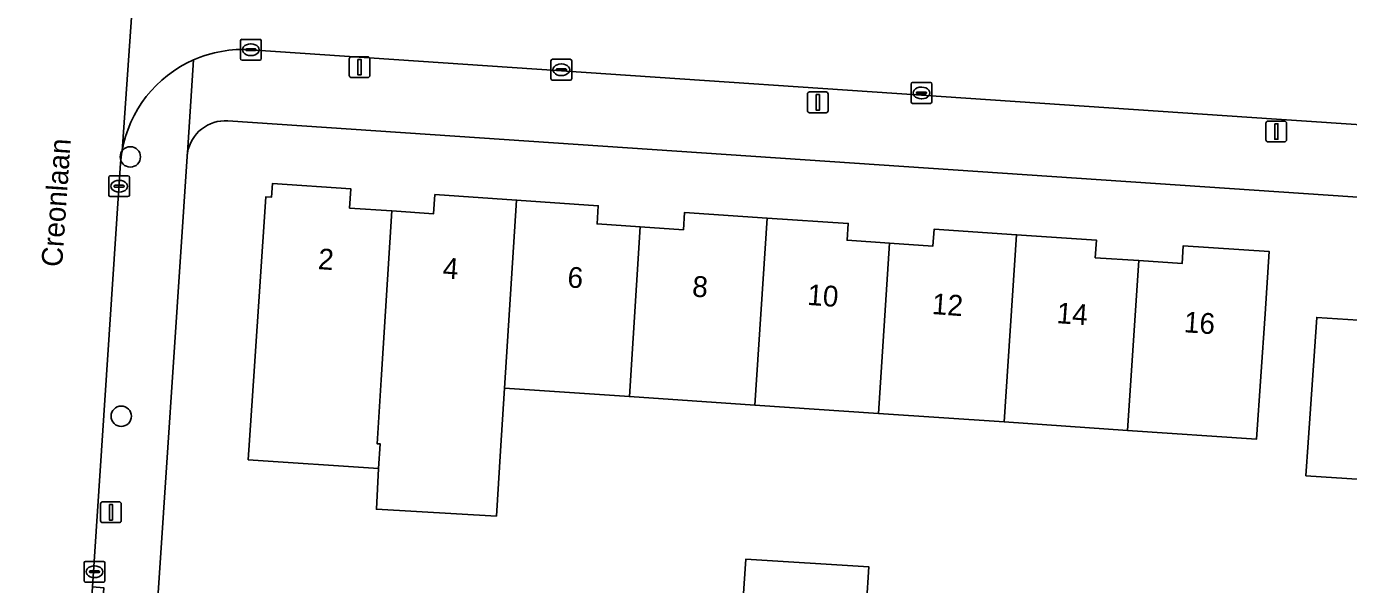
# Model space of a CAD drawing. Extents: x 161848 to 162726, y 385382 to 386521.
# Drawn here: x 162058.5 to 162122, y 385435 to 385461.8 of the extents above; entities that cross this region are included whole.
import ezdxf

# ---------------------------------------------------------------- set-up
doc = ezdxf.new("R2010")
doc.units = 0
for name, color, linetype in [('IMGEO_Boom', 7, 'Continuous'), ('IMGEO_Erf', 7, 'Continuous'), ('IMGEO_Kolk', 7, 'Continuous'), ('IMGEO_Lichtmast', 7, 'Continuous'), ('IMGEO_Openbare_ruimte_label', 7, 'Continuous'), ('IMGEO_Pand', 7, 'Continuous'), ('IMGEO_Pand_nummerreeks', 7, 'Continuous'), ('IMGEO_Rijbaan_lokaal_open', 7, 'Continuous'), ('IMGEO_Voetpad_open', 7, 'Continuous')]:
    doc.layers.add(name, color=color, linetype=linetype)

msp = doc.modelspace()

# ---------------------------------------------------------------- linework, layer by layer
at = {"layer": 'IMGEO_Boom'}
for centre in [(162063.482, 385455.57), (162063.047, 385443.111)]:
    msp.add_circle(centre, 0.489, dxfattribs=at)
at = {"layer": 'IMGEO_Erf'}
for points in [[(162212.128, 385447.579), (162207.633, 385447.884), (162068.173, 385457.304)], [(162066.209, 385455.593), (162064.597, 385431.255)], [(162122.7, 385440.07), (162119.991, 385440.253), (162120.099, 385441.848), (162120.506, 385447.858), (162122.994, 385447.69)], [(162092.603, 385429.445), (162093.075, 385436.25), (162098.983, 385435.878), (162098.76, 385432.364)]]:
    msp.add_lwpolyline(points, dxfattribs=at)
msp.add_lwpolyline([(162118.025, 385448.026), (162117.618, 385442.016), (162111.408, 385442.435), (162105.486, 385442.836), (162099.45, 385443.243), (162093.501, 385443.646), (162087.47, 385444.053), (162081.474, 385444.458), (162081.282, 385441.453), (162081.082, 385438.318), (162075.313, 385438.646), (162075.416, 385440.6), (162069.147, 385441.022), (162069.434, 385445.272), (162070, 385453.653), (162070.264, 385453.635), (162070.308, 385454.286), (162074.084, 385454.031), (162074.022, 385453.114), (162076.054, 385452.977), (162078.061, 385452.841), (162078.123, 385453.758), (162082.05, 385453.492), (162085.977, 385453.227), (162085.917, 385452.349), (162087.99, 385452.209), (162090.065, 385452.068), (162090.121, 385452.902), (162094.098, 385452.634), (162097.987, 385452.371), (162097.933, 385451.564), (162099.969, 385451.426), (162102.062, 385451.285), (162102.117, 385452.098), (162106.084, 385451.83), (162109.918, 385451.571), (162109.861, 385450.728), (162111.95, 385450.586), (162114.038, 385450.445), (162114.096, 385451.303), (162118.228, 385451.024)], close=True, dxfattribs=at)
for centre, radius, start, end in [((162068.054, 385455.459), 1.849, 86.29454, 170.50536), ((162067.667, 385455.501), 1.461, 169.61778, 176.37969)]:
    msp.add_arc(centre, radius, start, end, dxfattribs=at)
at = {"layer": 'IMGEO_Kolk'}
for p, q in [((162068.777, 385460.291), (162068.777, 385461.143)), ((162068.852, 385461.217), (162069.704, 385461.217)), ((162069.079, 385460.76), (162069.477, 385460.76)), ((162069.265, 385460.997), (162069.29, 385460.997)), ((162069.778, 385461.143), (162069.778, 385460.291)), ((162069.704, 385460.217), (162068.852, 385460.217)), ((162069.036, 385460.711), (162069.036, 385460.723)), ((162069.474, 385460.674), (162069.076, 385460.674)), ((162069.288, 385460.437), (162069.263, 385460.437)), ((162069.52, 385460.723), (162069.52, 385460.711)), ((162083.698, 385459.331), (162083.698, 385460.183)), ((162083.773, 385460.257), (162084.625, 385460.257)), ((162084.699, 385460.183), (162084.699, 385459.331)), ((162083.957, 385459.751), (162083.957, 385459.763)), ((162084.395, 385459.714), (162083.997, 385459.714)), ((162084, 385459.8), (162084.398, 385459.8)), ((162084.186, 385460.037), (162084.211, 385460.037)), ((162084.441, 385459.763), (162084.441, 385459.751)), ((162084.625, 385459.257), (162083.773, 385459.257)), ((162084.209, 385459.477), (162084.184, 385459.477)), ((162101.011, 385458.216), (162101.011, 385459.068)), ((162101.086, 385459.142), (162101.938, 385459.142)), ((162101.499, 385458.922), (162101.524, 385458.922)), ((162102.012, 385459.068), (162102.012, 385458.216)), ((162101.27, 385458.636), (162101.27, 385458.648)), ((162101.708, 385458.599), (162101.31, 385458.599)), ((162101.313, 385458.685), (162101.711, 385458.685)), ((162101.522, 385458.362), (162101.497, 385458.362)), ((162101.754, 385458.648), (162101.754, 385458.636)), ((162101.938, 385458.142), (162101.086, 385458.142)), ((162062.442, 385453.736), (162062.442, 385454.588)), ((162062.517, 385454.662), (162063.369, 385454.662)), ((162062.93, 385454.442), (162062.955, 385454.442)), ((162063.443, 385454.588), (162063.443, 385453.736)), ((162062.701, 385454.156), (162062.701, 385454.168)), ((162063.139, 385454.119), (162062.741, 385454.119)), ((162062.744, 385454.205), (162063.142, 385454.205)), ((162062.953, 385453.882), (162062.928, 385453.882)), ((162063.185, 385454.168), (162063.185, 385454.156)), ((162063.369, 385453.662), (162062.517, 385453.662)), ((162061.258, 385435.216), (162061.258, 385436.068)), ((162061.333, 385436.142), (162062.185, 385436.142)), ((162062.259, 385436.068), (162062.259, 385435.216)), ((162061.517, 385435.636), (162061.517, 385435.648)), ((162061.955, 385435.599), (162061.557, 385435.599)), ((162061.56, 385435.685), (162061.958, 385435.685)), ((162061.769, 385435.362), (162061.744, 385435.362)), ((162061.746, 385435.922), (162061.771, 385435.922)), ((162062.001, 385435.648), (162062.001, 385435.636)), ((162062.185, 385435.142), (162061.333, 385435.142))]:
    msp.add_line(p, q, dxfattribs=at)
for points in [[(162068.777, 385460.291), (162068.777, 385461.143)], [(162068.852, 385461.217), (162069.704, 385461.217)], [(162069.778, 385461.143), (162069.778, 385460.291)], [(162069.704, 385460.217), (162068.852, 385460.217)], [(162083.698, 385459.331), (162083.698, 385460.183)], [(162083.773, 385460.257), (162084.625, 385460.257)], [(162084.699, 385460.183), (162084.699, 385459.331)], [(162084.625, 385459.257), (162083.773, 385459.257)], [(162101.011, 385458.216), (162101.011, 385459.068)], [(162101.086, 385459.142), (162101.938, 385459.142)], [(162102.012, 385459.068), (162102.012, 385458.216)], [(162101.938, 385458.142), (162101.086, 385458.142)], [(162062.442, 385453.736), (162062.442, 385454.588)], [(162062.517, 385454.662), (162063.369, 385454.662)], [(162063.443, 385454.588), (162063.443, 385453.736)], [(162063.369, 385453.662), (162062.517, 385453.662)], [(162061.258, 385435.216), (162061.258, 385436.068)], [(162061.333, 385436.142), (162062.185, 385436.142)], [(162062.259, 385436.068), (162062.259, 385435.216)], [(162062.185, 385435.142), (162061.333, 385435.142)]]:
    msp.add_lwpolyline(points, dxfattribs=at)
for centre, radius, start, end in [((162068.854, 385461.141), 0.0765, 91.55205, 178.44795), ((162068.854, 385461.141), 0.0765, 91.55205, 178.44795), ((162069.076, 385460.72), 0.0403, 85.87752, 175.75265), ((162069.481, 385460.722), 0.0386, 1.73085, 96.63898), ((162069.702, 385461.141), 0.0765, 1.55205, 88.44795), ((162069.702, 385461.141), 0.0765, 1.55205, 88.44795), ((162068.854, 385460.293), 0.0765, 181.55205, 268.44795), ((162068.854, 385460.293), 0.0765, 181.55205, 268.44795), ((162069.073, 385460.71), 0.0366, 178.93798, 274.71019), ((162069.477, 385460.717), 0.043, 264.86636, 352.45326), ((162069.702, 385460.293), 0.0765, 271.55205, 358.44795), ((162069.702, 385460.293), 0.0765, 271.55205, 358.44795), ((162083.775, 385460.181), 0.0765, 91.55205, 178.44795), ((162083.775, 385460.181), 0.0765, 91.55205, 178.44795), ((162084.623, 385460.181), 0.0765, 1.55205, 88.44795), ((162084.623, 385460.181), 0.0765, 1.55205, 88.44795), ((162083.997, 385459.76), 0.0403, 85.87752, 175.75265), ((162083.994, 385459.75), 0.0366, 178.93798, 274.71019), ((162084.398, 385459.757), 0.043, 264.86636, 352.45326), ((162084.402, 385459.762), 0.0386, 1.73085, 96.63898), ((162083.775, 385459.333), 0.0765, 181.55205, 268.44795), ((162083.775, 385459.333), 0.0765, 181.55205, 268.44795), ((162084.623, 385459.333), 0.0765, 271.55205, 358.44795), ((162084.623, 385459.333), 0.0765, 271.55205, 358.44795), ((162101.088, 385459.066), 0.0765, 91.55205, 178.44795), ((162101.088, 385459.066), 0.0765, 91.55205, 178.44795), ((162101.936, 385459.066), 0.0765, 1.55205, 88.44795), ((162101.936, 385459.066), 0.0765, 1.55205, 88.44795), ((162101.088, 385458.218), 0.0765, 181.55205, 268.44795), ((162101.088, 385458.218), 0.0765, 181.55205, 268.44795), ((162101.31, 385458.645), 0.0403, 85.87752, 175.75265), ((162101.307, 385458.635), 0.0366, 178.93798, 274.71019), ((162101.711, 385458.642), 0.043, 264.86636, 352.45326), ((162101.715, 385458.647), 0.0386, 1.73085, 96.63898), ((162101.936, 385458.218), 0.0765, 271.55205, 358.44795), ((162101.936, 385458.218), 0.0765, 271.55205, 358.44795), ((162062.519, 385454.586), 0.0765, 91.55205, 178.44795), ((162062.519, 385454.586), 0.0765, 91.55205, 178.44795), ((162063.367, 385454.586), 0.0765, 1.55205, 88.44795), ((162063.367, 385454.586), 0.0765, 1.55205, 88.44795), ((162062.741, 385454.165), 0.0403, 85.87752, 175.75265), ((162062.738, 385454.155), 0.0366, 178.93798, 274.71019), ((162063.142, 385454.162), 0.043, 264.86636, 352.45326), ((162063.146, 385454.167), 0.0386, 1.73085, 96.63898), ((162062.519, 385453.738), 0.0765, 181.55205, 268.44795), ((162062.519, 385453.738), 0.0765, 181.55205, 268.44795), ((162063.367, 385453.738), 0.0765, 271.55205, 358.44795), ((162063.367, 385453.738), 0.0765, 271.55205, 358.44795), ((162061.335, 385436.066), 0.0765, 91.55205, 178.44795), ((162061.335, 385436.066), 0.0765, 91.55205, 178.44795), ((162062.183, 385436.066), 0.0765, 1.55205, 88.44795), ((162062.183, 385436.066), 0.0765, 1.55205, 88.44795), ((162061.557, 385435.645), 0.0403, 85.87752, 175.75265), ((162061.554, 385435.635), 0.0366, 178.93798, 274.71019), ((162061.958, 385435.642), 0.043, 264.86636, 352.45326), ((162061.962, 385435.647), 0.0386, 1.73085, 96.63898), ((162061.335, 385435.218), 0.0765, 181.55205, 268.44795), ((162061.335, 385435.218), 0.0765, 181.55205, 268.44795), ((162062.183, 385435.218), 0.0765, 271.55205, 358.44795), ((162062.183, 385435.218), 0.0765, 271.55205, 358.44795)]:
    msp.add_arc(centre, radius, start, end, dxfattribs=at)
for centre, major_axis, ratio, start_param, end_param in [((162069.264, 385460.717), (-0.387, 0.002), 0.722429, 4.712389, 7.853982), ((162069.289, 385460.717), (-0.39, 0.002), 0.717154, 1.570796, 4.712389), ((162084.185, 385459.757), (-0.387, 0.002), 0.722429, 4.712389, 7.853982), ((162084.21, 385459.757), (-0.39, 0.002), 0.717154, 1.570796, 4.712389), ((162101.498, 385458.642), (-0.387, 0.002), 0.722429, 4.712389, 7.853982), ((162101.523, 385458.642), (-0.39, 0.002), 0.717154, 1.570796, 4.712389), ((162062.929, 385454.162), (-0.387, 0.002), 0.722429, 4.712389, 7.853982), ((162062.954, 385454.162), (-0.39, 0.002), 0.717154, 1.570796, 4.712389), ((162061.745, 385435.642), (-0.387, 0.002), 0.722429, 4.712389, 7.853982), ((162061.77, 385435.642), (-0.39, 0.002), 0.717154, 1.570796, 4.712389)]:
    msp.add_ellipse(centre, major_axis=major_axis, ratio=ratio, start_param=start_param, end_param=end_param, dxfattribs=at)
at = {"layer": 'IMGEO_Lichtmast'}
for p, q in [((162074.005, 385459.48), (162074.005, 385460.28)), ((162074.005, 385460.28), (162074.005, 385459.48)), ((162074.105, 385460.38), (162074.895, 385460.38)), ((162074.895, 385460.38), (162074.105, 385460.38)), ((162074.995, 385460.28), (162074.995, 385459.48)), ((162074.995, 385459.48), (162074.995, 385460.28)), ((162074.895, 385459.38), (162074.105, 385459.38)), ((162074.105, 385459.38), (162074.895, 385459.38)), ((162096.031, 385457.788), (162096.031, 385458.588)), ((162096.031, 385458.588), (162096.031, 385457.788)), ((162096.131, 385458.688), (162096.921, 385458.688)), ((162096.921, 385458.688), (162096.131, 385458.688)), ((162097.021, 385458.588), (162097.021, 385457.788)), ((162097.021, 385457.788), (162097.021, 385458.588)), ((162096.921, 385457.688), (162096.131, 385457.688)), ((162096.131, 385457.688), (162096.921, 385457.688)), ((162118.069, 385456.389), (162118.069, 385457.189)), ((162118.069, 385457.189), (162118.069, 385456.389)), ((162118.169, 385457.289), (162118.959, 385457.289)), ((162118.959, 385457.289), (162118.169, 385457.289)), ((162119.059, 385457.189), (162119.059, 385456.389)), ((162119.059, 385456.389), (162119.059, 385457.189)), ((162118.959, 385456.289), (162118.169, 385456.289)), ((162118.169, 385456.289), (162118.959, 385456.289)), ((162062.055, 385438.101), (162062.055, 385438.901)), ((162062.055, 385438.901), (162062.055, 385438.101)), ((162062.155, 385439.001), (162062.945, 385439.001)), ((162062.945, 385439.001), (162062.155, 385439.001)), ((162063.045, 385438.901), (162063.045, 385438.101)), ((162063.045, 385438.101), (162063.045, 385438.901)), ((162062.945, 385438.001), (162062.155, 385438.001)), ((162062.155, 385438.001), (162062.945, 385438.001))]:
    msp.add_line(p, q, dxfattribs=at)
for points in [[(162074.425, 385460.255), (162074.575, 385460.255), (162074.575, 385459.505), (162074.425, 385459.505), (162074.425, 385460.255)], [(162096.451, 385458.563), (162096.601, 385458.563), (162096.601, 385457.813), (162096.451, 385457.813), (162096.451, 385458.563)], [(162118.489, 385457.164), (162118.639, 385457.164), (162118.639, 385456.414), (162118.489, 385456.414), (162118.489, 385457.164)], [(162062.475, 385438.876), (162062.625, 385438.876), (162062.625, 385438.126), (162062.475, 385438.126), (162062.475, 385438.876)]]:
    msp.add_lwpolyline(points, dxfattribs=at)
for centre, start, end in [((162074.105, 385460.28), 90, 180), ((162074.105, 385460.28), 90, 180), ((162074.895, 385460.28), 0, 90), ((162074.895, 385460.28), 360, 90), ((162074.105, 385459.48), 180, 270), ((162074.105, 385459.48), 180, 270), ((162074.895, 385459.48), 270, 0), ((162074.895, 385459.48), 270, 0), ((162096.131, 385458.588), 90, 180), ((162096.131, 385458.588), 90, 180), ((162096.921, 385458.588), 0, 90), ((162096.921, 385458.588), 360, 90), ((162096.131, 385457.788), 180, 270), ((162096.131, 385457.788), 180, 270), ((162096.921, 385457.788), 270, 0), ((162096.921, 385457.788), 270, 0), ((162118.169, 385457.189), 90, 180), ((162118.169, 385457.189), 90, 180), ((162118.959, 385457.189), 0, 90), ((162118.959, 385457.189), 360, 90), ((162118.169, 385456.389), 180, 270), ((162118.169, 385456.389), 180, 270), ((162118.959, 385456.389), 270, 0), ((162118.959, 385456.389), 270, 0), ((162062.155, 385438.901), 90, 180), ((162062.155, 385438.901), 90, 180), ((162062.945, 385438.901), 0, 90), ((162062.945, 385438.901), 360, 90), ((162062.155, 385438.101), 180, 270), ((162062.155, 385438.101), 180, 270), ((162062.945, 385438.101), 270, 0), ((162062.945, 385438.101), 270, 0)]:
    msp.add_arc(centre, 0.1, start, end, dxfattribs=at)
at = {"layer": 'IMGEO_Pand'}
for points in [[(162076.054, 385452.977), (162074.022, 385453.114), (162074.084, 385454.031), (162070.308, 385454.286), (162070.264, 385453.635), (162070, 385453.653), (162069.434, 385445.272), (162069.147, 385441.022), (162075.416, 385440.6), (162075.491, 385441.782), (162075.341, 385441.791), (162075.537, 385444.86)], [(162081.474, 385444.458), (162082.05, 385453.492), (162078.123, 385453.758), (162078.061, 385452.841), (162076.054, 385452.977), (162075.537, 385444.86), (162075.341, 385441.791), (162075.491, 385441.782), (162075.416, 385440.6), (162075.313, 385438.646), (162081.082, 385438.318), (162081.282, 385441.453)], [(162081.474, 385444.458), (162087.47, 385444.053), (162087.99, 385452.209), (162085.917, 385452.349), (162085.977, 385453.227), (162082.05, 385453.492)], [(162094.098, 385452.634), (162090.121, 385452.902), (162090.065, 385452.068), (162087.99, 385452.209), (162087.47, 385444.053), (162093.501, 385443.646)], [(162099.969, 385451.426), (162097.933, 385451.564), (162097.987, 385452.371), (162094.098, 385452.634), (162093.501, 385443.646), (162099.45, 385443.243)], [(162099.45, 385443.243), (162105.486, 385442.836), (162106.084, 385451.83), (162102.117, 385452.098), (162102.062, 385451.285), (162099.969, 385451.426)], [(162111.95, 385450.586), (162109.861, 385450.728), (162109.918, 385451.571), (162106.084, 385451.83), (162105.486, 385442.836), (162111.408, 385442.435)], [(162118.025, 385448.026), (162118.228, 385451.024), (162114.096, 385451.303), (162114.038, 385450.445), (162111.95, 385450.586), (162111.408, 385442.435), (162117.618, 385442.016)], [(162129.225, 385449.451), (162127.191, 385449.588), (162127.248, 385450.433), (162123.198, 385450.706), (162122.994, 385447.69), (162120.506, 385447.858), (162120.099, 385441.848), (162119.991, 385440.253), (162122.7, 385440.07), (162122.808, 385441.665), (162128.705, 385441.266)], [(162098.76, 385432.364), (162098.983, 385435.878), (162093.075, 385436.25), (162092.603, 385429.445), (162092.596, 385429.344), (162098.543, 385428.931)]]:
    msp.add_lwpolyline(points, close=True, dxfattribs=at)
at = {"layer": 'IMGEO_Rijbaan_lokaal_open'}
for points in [[(162063.084, 385455.843), (162064.306, 385473.305), (162066.091, 385500), (162066.959, 385510.502)], [(162064.306, 385473.305), (162063.084, 385455.843)], [(162056.541, 385461.189), (162055.943, 385453.209), (162055.727, 385449.995), (162054.696, 385434.648), (162054.486, 385431.526), (162053.449, 385416.102), (162053.238, 385412.953), (162052.343, 385398.046), (162052.3, 385397.395), (162052.098, 385394.353), (162059.079, 385394.035), (162059.396, 385398.383), (162061.431, 385431.375), (162061.665, 385434.915), (162063.012, 385455.274)], [(162069.282, 385460.718), (162118.574, 385457.387), (162123.604, 385457.047), (162209.291, 385451.258), (162213.94, 385450.945)]]:
    msp.add_lwpolyline(points, dxfattribs=at)
for centre, radius, start, end in [((162068.904, 385454.822), 5.909, 113.83744, 170.05156), ((162068.903, 385454.815), 5.916, 86.32998, 113.80177), ((162068.866, 385454.822), 5.871, 169.98867, 175.58782)]:
    msp.add_arc(centre, radius, start, end, dxfattribs=at)
at = {"layer": 'IMGEO_Voetpad_open'}
for points in [[(162066.23, 385455.764), (162066.516, 385460.227)], [(162066.516, 385460.227), (162066.23, 385455.764)], [(162213.94, 385450.945), (162209.291, 385451.258), (162123.604, 385457.047), (162118.574, 385457.387), (162069.282, 385460.718)], [(162068.173, 385457.304), (162207.633, 385447.884), (162212.128, 385447.579)], [(162063.012, 385455.274), (162061.665, 385434.915), (162062.206, 385434.878), (162061.963, 385431.339), (162061.431, 385431.375), (162059.396, 385398.383), (162059.079, 385394.035), (162058.889, 385391.429)], [(162064.49, 385429.642), (162064.597, 385431.255), (162066.209, 385455.593)]]:
    msp.add_lwpolyline(points, dxfattribs=at)
for centre, radius, start, end in [((162068.904, 385454.822), 5.909, 113.83744, 170.05156), ((162068.903, 385454.815), 5.916, 86.32998, 113.80177), ((162068.054, 385455.459), 1.849, 86.29454, 170.50536), ((162068.866, 385454.822), 5.871, 169.98867, 175.58782), ((162067.667, 385455.501), 1.461, 169.61778, 176.37969)]:
    msp.add_arc(centre, radius, start, end, dxfattribs=at)

# ---------------------------------------------------------------- texts
at = {"layer": 'IMGEO_Openbare_ruimte_label'}
msp.add_text('Creonlaan', height=1, rotation=86.1021, dxfattribs=at).set_placement((162060.2, 385450.261))
at = {"layer": 'IMGEO_Pand_nummerreeks'}
for s, rotation, p in [('2', 355.81741, (162072.48, 385450.184)), ('4', 355.81741, (162078.475, 385449.746)), ('6', 355.81913, (162084.468, 385449.307)), ('8', 355.81913, (162090.465, 385448.867)), ('10', 355.81913, (162095.998, 385448.464)), ('12', 355.81913, (162101.985, 385448.026)), ('14', 355.81913, (162107.981, 385447.588)), ('16', 356.05805, (162114.101, 385447.15))]:
    msp.add_text(s, height=1, rotation=rotation, dxfattribs=at).set_placement(p)

doc.saveas('drawing.dxf')
